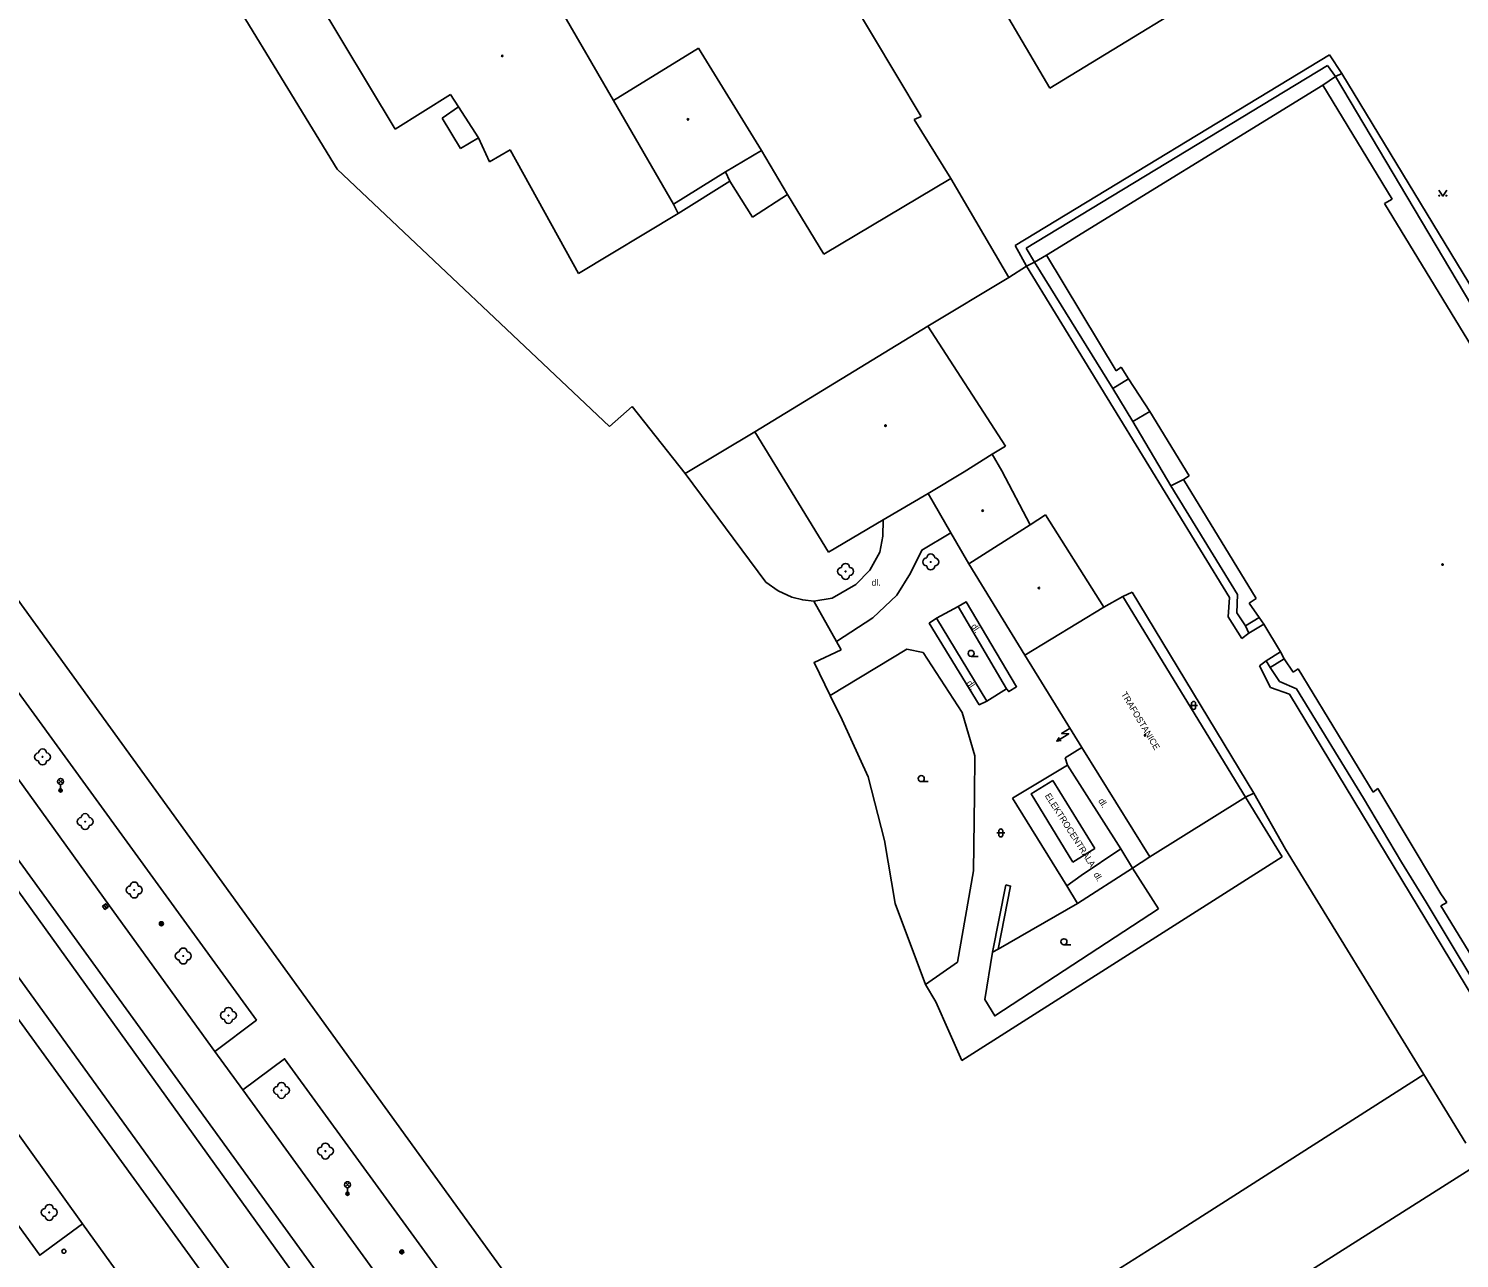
# Model space of a CAD drawing. Extents: x -599770 to -598493, y -1162076 to -1159209.
# Drawn here: x -598888.7 to -598799.1, y -1159739 to -1159662 of the extents above; entities that cross this region are included whole.
import ezdxf

# ---------------------------------------------------------------- set-up
doc = ezdxf.new("R2010")
doc.units = 0
doc.layers.add('Podklad', color=7, linetype='Continuous')

msp = doc.modelspace()

# ---------------------------------------------------------------- linework, layer by layer
at = {"layer": 'Podklad'}
for p, q in [((-598829.7, -1159701.297), (-598829.262, -1159701.297)), ((-598816.023, -1159704.368), (-598815.523, -1159704.368)), ((-598815.898, -1159704.243), (-598815.898, -1159704.493)), ((-598815.648, -1159704.243), (-598815.648, -1159704.493)), ((-598886.832, -1159709.26), (-598886.567, -1159708.995)), ((-598886.832, -1159708.995), (-598886.567, -1159709.26)), ((-598886.7, -1159709.315), (-598886.7, -1159709.69)), ((-598832.82, -1159709.137), (-598832.383, -1159709.137)), ((-598828.093, -1159712.348), (-598827.593, -1159712.348)), ((-598827.968, -1159712.223), (-598827.968, -1159712.473)), ((-598827.718, -1159712.223), (-598827.718, -1159712.473)), ((-598883.973, -1159716.859), (-598883.827, -1159717.061)), ((-598823.89, -1159719.348), (-598823.453, -1159719.348)), ((-598868.872, -1159734.5), (-598868.607, -1159734.235)), ((-598868.872, -1159734.235), (-598868.607, -1159734.5)), ((-598868.74, -1159734.555), (-598868.74, -1159734.93))]:
    msp.add_line(p, q, dxfattribs=at)
for points in [[(-598844.33, -1159778.48), (-598871.56, -1159740.72), (-598895.33, -1159707.72), (-598923.14, -1159669.47), (-598961.62, -1159616.26), (-599010.1, -1159549.52)], [(-599012.96, -1159550.69), (-598985.05, -1159589.26), (-598961.84, -1159621.21), (-598938.14, -1159654.05), (-598918, -1159681.71), (-598847.33, -1159779.54)], [(-598846.62, -1159756.83), (-598929.23, -1159642.69), (-598940.93, -1159626.51)], [(-598843.75, -1159776.99), (-598933.37, -1159653.28)], [(-598869.39, -1159670.8), (-598878.88, -1159655.27)], [(-598812.1, -1159657.99), (-598824.77, -1159665.73)], [(-598837.4, -1159659.85), (-598832.83, -1159667.5)], [(-598865.76, -1159668.3), (-598870.69, -1159660.07)], [(-598824.77, -1159665.73), (-598827.75, -1159660.67)], [(-598852.09, -1159666.5), (-598855.4, -1159660.79)], [(-598852.09, -1159666.5), (-598846.76, -1159663.23)], [(-598846.76, -1159663.23), (-598842.83, -1159669.64)], [(-598807.26, -1159663.65), (-598826.95, -1159675.59)], [(-598807.4, -1159664.31), (-598826.26, -1159675.75)], [(-598806.88, -1159665.01), (-598807.4, -1159664.31)], [(-598806.5, -1159664.81), (-598807.26, -1159663.65)], [(-598807.68, -1159665.54), (-598806.88, -1159665.01)], [(-598806.88, -1159665.01), (-598806.5, -1159664.81)], [(-598793.44, -1159687.64), (-598806.88, -1159665.01)], [(-598806.5, -1159664.81), (-598792.84, -1159687.3)], [(-598824.99, -1159676.19), (-598807.68, -1159665.54)], [(-598807.68, -1159665.54), (-598803.34, -1159672.68)], [(-598862.28, -1159666.14), (-598865.76, -1159668.3)], [(-598862.81, -1159667.62), (-598861.78, -1159666.91)], [(-598861.78, -1159666.91), (-598862.28, -1159666.14)], [(-598860.54, -1159668.85), (-598861.78, -1159666.91)], [(-598848.34, -1159672.99), (-598852.09, -1159666.5)], [(-598861.67, -1159669.52), (-598862.81, -1159667.62)], [(-598832.83, -1159667.5), (-598833.26, -1159667.7)], [(-598833.26, -1159667.7), (-598830.98, -1159671.39)], [(-598860.54, -1159668.85), (-598861.67, -1159669.52)], [(-598859.85, -1159670.35), (-598860.54, -1159668.85)], [(-598858.55, -1159669.6), (-598859.85, -1159670.35)], [(-598854.28, -1159677.34), (-598858.55, -1159669.6)], [(-598842.83, -1159669.64), (-598845.08, -1159670.98)], [(-598841.19, -1159672.4), (-598842.83, -1159669.64)], [(-598852.33, -1159686.92), (-598869.39, -1159670.8)], [(-598845.08, -1159670.98), (-598848.34, -1159672.99)], [(-598844.8, -1159671.55), (-598845.08, -1159670.98)], [(-598830.98, -1159671.39), (-598838.91, -1159676.12)], [(-598827.34, -1159677.59), (-598830.98, -1159671.39)], [(-598844.8, -1159671.55), (-598848.03, -1159673.58)], [(-598843.39, -1159673.8), (-598844.8, -1159671.55)], [(-598800.42, -1159672.115), (-598800.17, -1159672.49), (-598799.92, -1159672.115)], [(-598848.34, -1159672.99), (-598848.03, -1159673.58)], [(-598841.19, -1159672.4), (-598843.39, -1159673.8)], [(-598838.91, -1159676.12), (-598841.19, -1159672.4)], [(-598803.34, -1159672.68), (-598803.82, -1159672.95)], [(-598803.82, -1159672.95), (-598796.51, -1159684.92)], [(-598848.03, -1159673.58), (-598854.28, -1159677.34)], [(-598913.83, -1159675.1), (-598895.071, -1159701.077), (-598893.265, -1159703.578), (-598883.63, -1159716.92)], [(-598826.95, -1159675.59), (-598826.23, -1159676.88)], [(-598826.26, -1159675.75), (-598825.74, -1159676.62)], [(-598826.23, -1159676.88), (-598825.74, -1159676.62)], [(-598825.74, -1159676.62), (-598824.99, -1159676.19)], [(-598825.74, -1159676.62), (-598820.83, -1159684.53)], [(-598820.63, -1159683.43), (-598824.99, -1159676.19)], [(-598832.4, -1159680.64), (-598827.34, -1159677.59)], [(-598826.23, -1159676.88), (-598827.34, -1159677.59)], [(-598813.53, -1159697.61), (-598826.23, -1159676.88)], [(-598848.47, -1159780.35), (-598920.35, -1159681.3)], [(-598843.24, -1159687.24), (-598832.4, -1159680.64)], [(-598832.4, -1159680.64), (-598827.55, -1159688.14)], [(-598820.83, -1159684.53), (-598819.84, -1159683.92)], [(-598820.31, -1159683.19), (-598820.63, -1159683.43)], [(-598819.84, -1159683.92), (-598820.31, -1159683.19)], [(-598818.52, -1159685.98), (-598819.84, -1159683.92)], [(-598820.83, -1159684.53), (-598819.58, -1159686.6)], [(-598850.92, -1159685.67), (-598852.33, -1159686.92)], [(-598847.59, -1159689.86), (-598850.92, -1159685.67)], [(-598818.52, -1159685.98), (-598819.58, -1159686.6)], [(-598819.58, -1159686.6), (-598817.19, -1159690.62)], [(-598816.06, -1159689.99), (-598818.52, -1159685.98)], [(-598843.24, -1159687.24), (-598847.59, -1159689.86)], [(-598838.62, -1159694.77), (-598843.24, -1159687.24)], [(-598827.55, -1159688.14), (-598828.39, -1159688.65)], [(-598830.14, -1159689.75), (-598828.39, -1159688.65)], [(-598828.39, -1159688.65), (-598827.78, -1159689.68)], [(-598847.59, -1159689.86), (-598842.55, -1159696.65), (-598841.78, -1159697.2), (-598840.92, -1159697.59), (-598840.24, -1159697.76), (-598839.55, -1159697.84)], [(-598832.38, -1159691.1), (-598830.14, -1159689.75)], [(-598827.78, -1159689.68), (-598826.01, -1159693.06)], [(-598817.19, -1159690.62), (-598816.41, -1159690.23)], [(-598816.41, -1159690.23), (-598816.06, -1159689.99)], [(-598811.86, -1159697.67), (-598816.41, -1159690.23)], [(-598832.38, -1159691.1), (-598835.21, -1159692.76), (-598838.62, -1159694.77)], [(-598829.84, -1159695.51), (-598830.96, -1159693.57), (-598832.38, -1159691.1)], [(-598817.19, -1159690.62), (-598813.03, -1159697.43)], [(-598835.21, -1159692.76), (-598835.22, -1159693.78), (-598835.42, -1159694.77), (-598836.05, -1159695.91), (-598836.91, -1159696.8), (-598838.39, -1159697.66), (-598839.55, -1159697.84)], [(-598826.01, -1159693.06), (-598825.04, -1159692.44)], [(-598812.52, -1159710.1), (-598820.21, -1159697.55), (-598821.4, -1159698.22), (-598825.04, -1159692.44)], [(-598830.96, -1159693.57), (-598832.79, -1159694.65), (-598833.5, -1159696.09), (-598834.34, -1159697.47), (-598835.85, -1159698.88), (-598838.13, -1159700.37)], [(-598826.01, -1159693.06), (-598829.84, -1159695.51)], [(-598826.33, -1159701.22), (-598829.84, -1159695.51)], [(-598819.62, -1159697.27), (-598820.21, -1159697.55)], [(-598812, -1159709.85), (-598819.62, -1159697.27)], [(-598813.03, -1159697.43), (-598813.06, -1159698.58)], [(-598837.84, -1159700.89), (-598838.13, -1159700.37), (-598839.55, -1159697.84)], [(-598831.86, -1159698.9), (-598830.51, -1159698.17)], [(-598830.51, -1159698.17), (-598830.01, -1159697.89), (-598826.85, -1159703.2), (-598827.34, -1159703.5), (-598827.49, -1159703.33)], [(-598830.51, -1159698.17), (-598827.49, -1159703.33)], [(-598826.33, -1159701.22), (-598821.4, -1159698.22)], [(-598813.61, -1159698.83), (-598813.53, -1159697.61)], [(-598812.3, -1159697.96), (-598811.86, -1159697.67)], [(-598811.66, -1159698.87), (-598812.3, -1159697.96)], [(-598828.72, -1159704.11), (-598829.19, -1159704.33), (-598832.32, -1159699.22), (-598831.86, -1159698.9)], [(-598828.72, -1159704.11), (-598831.86, -1159698.9)], [(-598812.75, -1159700.18), (-598813.61, -1159698.83)], [(-598813.06, -1159698.58), (-598812.52, -1159699.38)], [(-598812.52, -1159699.38), (-598811.66, -1159698.87)], [(-598811.37, -1159699.29), (-598811.66, -1159698.87)], [(-598812.31, -1159699.84), (-598812.75, -1159700.18)], [(-598812.52, -1159699.38), (-598812.31, -1159699.84)], [(-598811.37, -1159699.29), (-598812.31, -1159699.84)], [(-598810.34, -1159701.02), (-598811.37, -1159699.29)], [(-598837.84, -1159700.89), (-598839.53, -1159701.68), (-598838.52, -1159703.74), (-598837.77, -1159705.26), (-598836.15, -1159708.84), (-598835.13, -1159712.83), (-598834.45, -1159716.76)], [(-598838.52, -1159703.74), (-598833.73, -1159700.84), (-598832.71, -1159701.05), (-598830.26, -1159704.81), (-598829.47, -1159707.52), (-598829.49, -1159709.99), (-598829.56, -1159714.72), (-598830.55, -1159720.43)], [(-598811.24, -1159701.57), (-598810.34, -1159701.02)], [(-598810.11, -1159701.46), (-598810.34, -1159701.02)], [(-598877.034, -1159726.018), (-598874.44, -1159724.061), (-598890.647, -1159701.783), (-598893.265, -1159703.578)], [(-598822.76, -1159707.01), (-598826.33, -1159701.22)], [(-598811.65, -1159701.9), (-598811.24, -1159701.57)], [(-598810.95, -1159703.25), (-598811.65, -1159701.9)], [(-598811.24, -1159701.57), (-598810.97, -1159701.99)], [(-598810.11, -1159701.46), (-598810.97, -1159701.99)], [(-598809.55, -1159702.29), (-598810.11, -1159701.46)], [(-598810.97, -1159701.99), (-598810.4, -1159702.87)], [(-598809.23, -1159702.07), (-598809.55, -1159702.29)], [(-598804.54, -1159709.79), (-598809.23, -1159702.07)], [(-598828.72, -1159704.11), (-598827.49, -1159703.33)], [(-598809.77, -1159703.67), (-598810.95, -1159703.25)], [(-598810.4, -1159702.87), (-598809.34, -1159703.32)], [(-598797.2, -1159724.43), (-598809.77, -1159703.67)], [(-598809.34, -1159703.32), (-598805.14, -1159710.18)], [(-598823.51, -1159705.8), (-598824.042, -1159706.127), (-598823.592, -1159706.144), (-598824.337, -1159706.602)], [(-598824.186, -1159706.381), (-598824.337, -1159706.602), (-598824.072, -1159706.567)], [(-598823.81, -1159707.65), (-598822.76, -1159707.01)], [(-598818.51, -1159713.84), (-598822.76, -1159707.01)], [(-598827.12, -1159710.17), (-598823.66, -1159708.11)], [(-598823.66, -1159708.11), (-598823.81, -1159707.65)], [(-598820.32, -1159713.34), (-598823.66, -1159708.11)], [(-598823.34, -1159714.17), (-598825.94, -1159709.9), (-598824.58, -1159709.06)], [(-598821.95, -1159713.32), (-598824.58, -1159709.06)], [(-598812, -1159709.85), (-598812.52, -1159710.1)], [(-598810.01, -1159713.36), (-598812, -1159709.85)], [(-598804.24, -1159709.57), (-598804.54, -1159709.79)], [(-598801.84, -1159713.57), (-598804.24, -1159709.57)], [(-598827.12, -1159710.17), (-598823.7, -1159715.66)], [(-598818.51, -1159713.84), (-598812.52, -1159710.1)], [(-598812.52, -1159710.1), (-598810.23, -1159713.84)], [(-598805.14, -1159710.18), (-598802.75, -1159714.18)], [(-598821.95, -1159713.32), (-598823.34, -1159714.17)], [(-598822.82, -1159715.02), (-598820.32, -1159713.34)], [(-598817.96, -1159717.09), (-598819.59, -1159714.55), (-598820.32, -1159713.34)], [(-598801.37, -1159727.47), (-598810.01, -1159713.36)], [(-598800.29, -1159716.16), (-598801.84, -1159713.57)], [(-598830.28, -1159726.6), (-598810.23, -1159713.84)], [(-598819.59, -1159714.55), (-598818.51, -1159713.84)], [(-598802.75, -1159714.18), (-598801.22, -1159716.69)], [(-598819.59, -1159714.55), (-598823.04, -1159716.76), (-598823.7, -1159715.66)], [(-598823.7, -1159715.66), (-598822.82, -1159715.02)], [(-598827.53, -1159715.59), (-598828.36, -1159719.82)], [(-598827.53, -1159715.59), (-598827.23, -1159715.67), (-598828.01, -1159719.62)], [(-598799.93, -1159716.71), (-598800.29, -1159716.16)], [(-598883.63, -1159716.92), (-598877.034, -1159726.018), (-598875.283, -1159728.434), (-598867.92, -1159738.59)], [(-598834.45, -1159716.76), (-598832.56, -1159721.83)], [(-598817.96, -1159717.09), (-598828.22, -1159723.8), (-598828.85, -1159722.77)], [(-598823.04, -1159716.76), (-598828.01, -1159719.62), (-598828.36, -1159719.82)], [(-598801.22, -1159716.69), (-598796.79, -1159724.04)], [(-598800.3, -1159716.92), (-598799.93, -1159716.71)], [(-598796.12, -1159723.74), (-598800.3, -1159716.92)], [(-598828.36, -1159719.82), (-598828.85, -1159722.77)], [(-598830.55, -1159720.43), (-598832.56, -1159721.83)], [(-598831.9, -1159722.92), (-598832.56, -1159721.83)], [(-598803.94, -1159736.87), (-598780.1, -1159721.77)], [(-598831.9, -1159722.92), (-598830.28, -1159726.6)], [(-598858.49, -1159751.591), (-598855.83, -1159749.642), (-598872.681, -1159726.48), (-598875.283, -1159728.434)], [(-598885.32, -1159736.81), (-598888, -1159738.78), (-598894.87, -1159729.33), (-598892.09, -1159727.41)], [(-598892.09, -1159727.41), (-598885.32, -1159736.81)], [(-598817.46, -1159737.75), (-598801.37, -1159727.47)], [(-598798.74, -1159731.77), (-598801.37, -1159727.47)], [(-598885.32, -1159736.81), (-598882.91, -1159740.17)], [(-598831.56, -1159754.37), (-598826.97, -1159751.46), (-598803.94, -1159736.87)], [(-598821.84, -1159740.5), (-598817.46, -1159737.75)], [(-598867.92, -1159738.59), (-598858.49, -1159751.591), (-598855.092, -1159756.276), (-598811.07, -1159816.97)]]:
    msp.add_lwpolyline(points, dxfattribs=at)
msp.add_lwpolyline([(-598884.075, -1159716.932), (-598883.928, -1159717.135), (-598883.725, -1159716.988), (-598883.872, -1159716.785)], close=True, dxfattribs=at)
for centre, radius in [((-598859.05, -1159663.72), 0.045), ((-598859.05, -1159663.72), 0.0199), ((-598847.42, -1159667.69), 0.045), ((-598847.42, -1159667.69), 0.0199), ((-598800.395, -1159672.465), 0.025), ((-598799.945, -1159672.465), 0.025), ((-598835.06, -1159686.86), 0.045), ((-598835.06, -1159686.86), 0.0199), ((-598828.98, -1159692.18), 0.045), ((-598828.98, -1159692.18), 0.0199), ((-598832.23, -1159695.39), 0.025), ((-598800.19, -1159695.55), 0.045), ((-598800.19, -1159695.55), 0.0199), ((-598837.56, -1159695.98), 0.025), ((-598825.46, -1159697.02), 0.045), ((-598825.46, -1159697.02), 0.0199), ((-598829.7, -1159701.11), 0.188), ((-598818.81, -1159706.24), 0.045), ((-598818.81, -1159706.24), 0.0199), ((-598887.83, -1159707.59), 0.025), ((-598886.7, -1159709.128), 0.188), ((-598832.82, -1159708.95), 0.188), ((-598886.7, -1159709.69), 0.1), ((-598886.7, -1159709.69), 0.0723), ((-598886.7, -1159709.69), 0.0438), ((-598885.16, -1159711.64), 0.025), ((-598882.09, -1159715.92), 0.025), ((-598880.39, -1159718.03), 0.125), ((-598880.39, -1159718.03), 0.1), ((-598880.39, -1159718.03), 0.075), ((-598880.39, -1159718.03), 0.05), ((-598880.39, -1159718.03), 0.025), ((-598823.89, -1159719.16), 0.188), ((-598879.02, -1159720.05), 0.025), ((-598876.19, -1159723.77), 0.025), ((-598872.87, -1159728.46), 0.025), ((-598870.12, -1159732.26), 0.025), ((-598868.74, -1159734.367), 0.188), ((-598868.74, -1159734.93), 0.1), ((-598868.74, -1159734.93), 0.0723), ((-598868.74, -1159734.93), 0.0438), ((-598887.41, -1159736.1), 0.025), ((-598886.49, -1159738.53), 0.125), ((-598865.34, -1159738.57), 0.125), ((-598865.34, -1159738.57), 0.1), ((-598865.34, -1159738.57), 0.075), ((-598865.34, -1159738.57), 0.05), ((-598865.34, -1159738.57), 0.025)]:
    msp.add_circle(centre, radius, dxfattribs=at)
for centre, radius, start, end in [((-598837.56, -1159695.73), 0.25, 0, 180), ((-598832.48, -1159695.39), 0.25, 90, 270), ((-598832.23, -1159695.14), 0.25, 0, 180), ((-598832.23, -1159695.64), 0.25, 180, 0), ((-598831.98, -1159695.39), 0.25, 270, 90), ((-598837.81, -1159695.98), 0.25, 90, 270), ((-598837.56, -1159696.23), 0.25, 180, 0), ((-598837.31, -1159695.98), 0.25, 270, 90), ((-598815.773, -1159704.243), 0.125, 0, 180), ((-598815.773, -1159704.493), 0.125, 180, 0), ((-598887.83, -1159707.34), 0.25, 0, 180), ((-598888.08, -1159707.59), 0.25, 90, 270), ((-598887.83, -1159707.84), 0.25, 180, 0), ((-598887.58, -1159707.59), 0.25, 270, 90), ((-598885.41, -1159711.64), 0.25, 90, 270), ((-598885.16, -1159711.39), 0.25, 0, 180), ((-598884.91, -1159711.64), 0.25, 270, 90), ((-598885.16, -1159711.89), 0.25, 180, 0), ((-598827.843, -1159712.223), 0.125, 0, 180), ((-598827.843, -1159712.473), 0.125, 180, 0), ((-598882.34, -1159715.92), 0.25, 90, 270), ((-598882.09, -1159715.67), 0.25, 0, 180), ((-598882.09, -1159716.17), 0.25, 180, 0), ((-598881.84, -1159715.92), 0.25, 270, 90), ((-598879.27, -1159720.05), 0.25, 90, 270), ((-598879.02, -1159719.8), 0.25, 0, 180), ((-598878.77, -1159720.05), 0.25, 270, 90), ((-598879.02, -1159720.3), 0.25, 180, 0), ((-598876.19, -1159723.52), 0.25, 0, 180), ((-598876.44, -1159723.77), 0.25, 90, 270), ((-598876.19, -1159724.02), 0.25, 180, 0), ((-598875.94, -1159723.77), 0.25, 270, 90), ((-598873.12, -1159728.46), 0.25, 90, 270), ((-598872.87, -1159728.21), 0.25, 0, 180), ((-598872.87, -1159728.71), 0.25, 180, 0), ((-598872.62, -1159728.46), 0.25, 270, 90), ((-598870.37, -1159732.26), 0.25, 90, 270), ((-598870.12, -1159732.01), 0.25, 0, 180), ((-598869.87, -1159732.26), 0.25, 270, 90), ((-598870.12, -1159732.51), 0.25, 180, 0), ((-598887.66, -1159736.1), 0.25, 90, 270), ((-598887.41, -1159735.85), 0.25, 0, 180), ((-598887.16, -1159736.1), 0.25, 270, 90), ((-598887.41, -1159736.35), 0.25, 180, 0)]:
    msp.add_arc(centre, radius, start, end, dxfattribs=at)

# ---------------------------------------------------------------- texts
msp.add_text('dl.', height=0.4, dxfattribs=at).set_placement((-598835.93, -1159696.88))
for s, rotation, p in [('dl.', 304.67907, (-598829.73, -1159699.42)), ('dl.', 304.55216, (-598830.01, -1159702.97)), ('TRAFOSTANICE', 301, (-598820.33, -1159703.66)), ('ELEKTROCENTRÁLA', 302.49863, (-598825.1, -1159710.02)), ('dl.', 302, (-598821.76, -1159710.34)), ('dl.', 301.1088, (-598822.06, -1159714.95))]:
    msp.add_text(s, height=0.4, rotation=rotation, dxfattribs=at).set_placement(p)

doc.saveas('drawing.dxf')
